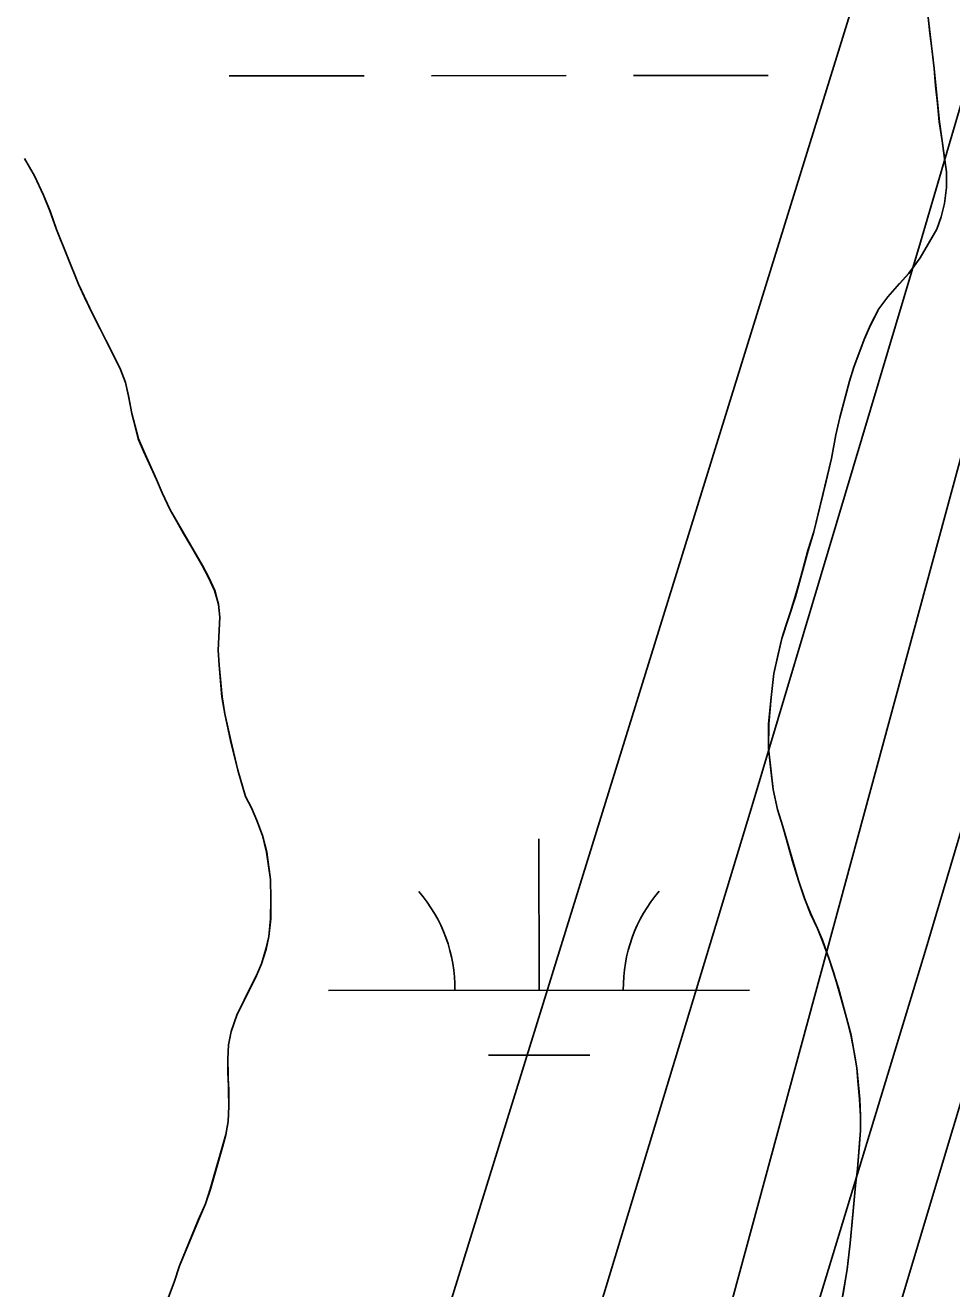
# Model space of a CAD drawing. Extents: x 3297716 to 3335574, y 688621 to 713991.
# Drawn here: x 3321232 to 3321452.1, y 698456.2 to 698756.3 of the extents above; entities that cross this region are included whole.
import ezdxf

# ---------------------------------------------------------------- set-up
doc = ezdxf.new("R2010")
doc.units = 0
for name, color, linetype in [('V-RIVR-EDGE', 7, 'Continuous'), ('V-SITE-VEGE', 7, 'Continuous'), ('V-TOPO-DPTH', 7, 'Continuous'), ('V-TOPO-MAJR', 7, 'Continuous'), ('V-TOPO-MINR', 7, 'Continuous'), ('V-TOPO-SHOR', 7, 'Continuous'), ('V-WETL-SWMP', 7, 'Continuous')]:
    doc.layers.add(name, color=color, linetype=linetype)

msp = doc.modelspace()

# ---------------------------------------------------------------- linework, layer by layer
at = {"layer": 'V-RIVR-EDGE'}
msp.add_spline([(3321618.45, 701061.3), (3321639.17, 701040.92), (3321661.92, 701020.55), (3321674.32, 701007.67), (3321694.16, 700986.07), (3321717.72, 700957.41), (3321720.61, 700953.26), (3321724.75, 700950.76), (3321726.82, 700949.51), (3321730.12, 700946.19), (3321742.93, 700927.09), (3321753.65, 700905.93), (3321756.11, 700893.9), (3321759.81, 700884.36), (3321768.06, 700867.34), (3321776.73, 700853.23), (3321786.64, 700837.46), (3321794.49, 700827.9), (3321804.41, 700817.1), (3321812.69, 700810.04), (3321821.8, 700809.18), (3321830.09, 700806.68), (3321833.39, 700803.77), (3321835.87, 700798.79), (3321840.83, 700792.97), (3321849.52, 700787.56), (3321852, 700783.83), (3321866.46, 700765.14), (3321875.54, 700751.02), (3321880.08, 700741.06), (3321885.01, 700725.72), (3321889.55, 700717), (3321895.75, 700710.35), (3321901.94, 700699.15), (3321908.12, 700684.63), (3321912.22, 700664.31), (3321919.16, 700623.67), (3321922, 700598.79), (3321922.33, 700564.8), (3321921.8, 700517.55), (3321919.28, 700502.22), (3321912.99, 700476.13), (3321905.84, 700433.04), (3321899.49, 700379.59), (3321893.61, 700348.1), (3321887.31, 700316.2), (3321880.2, 700288.86), (3321874.74, 700259.03), (3321869.25, 700218.84), (3321863.73, 700164.56), (3321860.77, 700141.35), (3321859.51, 700133.9), (3321857.38, 700109.86), (3321857.72, 700080.85), (3321854.3, 700038.58), (3321847.95, 699987.61), (3321847.83, 699937.46), (3321848.6, 699913.83), (3321849.33, 699873.21), (3321853.78, 699830.51), (3321854.96, 699803.15), (3321853.26, 699786.99), (3321851.54, 699762.54), (3321847.36, 699747.63), (3321844.45, 699743.9), (3321843.17, 699728.57), (3321839.41, 699718.22), (3321831.1, 699708.71), (3321827.36, 699705.81), (3321826.94, 699701.67), (3321826.9, 699687.16), (3321823.15, 699678.88), (3321813.6, 699670.62), (3321798.66, 699664.44), (3321785.76, 699644.16), (3321779.93, 699632.57), (3321773.21, 699598.6), (3321768.1, 699540.58), (3321765.15, 699519.86), (3321762.59, 699492.93), (3321757.53, 699458.54), (3321751.27, 699439.49), (3321741.26, 699415.47), (3321732.08, 699391.04), (3321722.08, 699368.27), (3321716.24, 699354.61), (3321712.46, 699334.72), (3321711.17, 699313.17), (3321708.16, 699269.24), (3321710.2, 699258.88), (3321713.08, 699250.99), (3321718.86, 699240.62), (3321727.54, 699231.89), (3321733.75, 699226.9), (3321735.8, 699219.85), (3321729.5, 699186.29), (3321720.32, 699159.37), (3321709.07, 699134.53), (3321700.31, 699115.49), (3321685.36, 699100.6), (3321679.12, 699094.4), (3321674.96, 699087.37), (3321674.54, 699083.64), (3321670.34, 699063.75), (3321660.32, 699031.86), (3321651.17, 699018.62), (3321638.28, 699002.49), (3321632.02, 698987.58), (3321625.76, 698968.12), (3321619.46, 698936.22), (3321615.66, 698908.04), (3321607.29, 698875.32), (3321593.49, 698825.61), (3321583.49, 698805.33), (3321580.14, 698792.07), (3321580.11, 698777.57), (3321580.08, 698768.03), (3321572.16, 698748.16), (3321567.94, 698717.91), (3321559.1, 698663.64), (3321555.74, 698647.06), (3321554.07, 698638.36), (3321550.73, 698631.74), (3321551.53, 698617.65), (3321548.59, 698601.9), (3321548.13, 698586.15), (3321543.97, 698577.46), (3321538.14, 698566.28), (3321534.37, 698551.37), (3321535.17, 698541.42), (3321533.49, 698532.72), (3321521.4, 698502.08), (3321503.45, 698451.14), (3321490.53, 698421.75), (3321481.38, 698409.33), (3321476.81, 698403.96), (3321474.3, 698395.26), (3321466.79, 698374.55), (3321458.45, 698355.09), (3321454.28, 698343.91), (3321453.02, 698339.36), (3321455.92, 698336.45), (3321456.74, 698333.13), (3321454.65, 698329.4), (3321448.83, 698321.96), (3321440.11, 698313.69), (3321430.98, 698308.32), (3321420.6, 698301.3), (3321418.1, 698296.34), (3321412.68, 698284.33), (3321407.28, 698277.71), (3321395.61, 698252.46), (3321375.16, 698198.21), (3321359.31, 698158.46), (3321345.97, 698126.16), (3321337.19, 698093.85), (3321334.25, 698078.94), (3321334.23, 698070.24), (3321336.69, 698059.45), (3321328.74, 698032.12), (3321314.56, 697996.09), (3321306.62, 697968.76), (3321301.21, 697958.41), (3321293.31, 697951.38), (3321284.15, 697933.99), (3321274.57, 697915.37), (3321271.23, 697904.6), (3321272.45, 697893.82), (3321272.42, 697881.8), (3321266.57, 697862.33), (3321256.95, 697828.37), (3321254.44, 697817.6), (3321249.85, 697808.08), (3321241.51, 697787.79), (3321233.61, 697774.54), (3321226.53, 697762.13), (3321220.27, 697745.56), (3321216.1, 697733.97), (3321215.67, 697727.34), (3321217.73, 697725.67), (3321219.8, 697723.6), (3321219.37, 697718.62), (3321208.12, 697691.71), (3321197.7, 697668.11), (3321194.79, 697666.04), (3321191.06, 697666.05), (3321191.45, 697656.52), (3321188.95, 697651.55), (3321185.63, 697649.07), (3321180.24, 697647.84), (3321181.04, 697635.82), (3321179.37, 697630.85), (3321174.8, 697625.89), (3321172.29, 697619.26), (3321170.2, 697612.22), (3321164.33, 697585.71), (3321162.65, 697577.01), (3321158.92, 697575.78), (3321154.35, 697570.81), (3321148.51, 697557.56), (3321144.77, 697550.53), (3321143.91, 697539.34), (3321140.58, 697535.62), (3321134.77, 697529.41), (3321132.68, 697525.27), (3321128.5, 697509.53), (3321122.64, 697486.75), (3321103.06, 697447.42), (3321100.98, 697441.63), (3321100.95, 697432.92), (3321091.79, 697415.12), (3321084.3, 697404.36), (3321071.4, 697382.01), (3321064.34, 697376.64), (3321056.87, 697372.93), (3321048.14, 697363.42), (3321041.07, 697351), (3321031.9, 697332.37), (3321023.56, 697312.08), (3321015.63, 697288.06), (3321006.43, 697254.51), (3320994.76, 697229.67), (3320983.51, 697207.32), (3320979.36, 697203.6), (3320975.6, 697193.66), (3320968.09, 697172.54), (3320962.64, 697145.61), (3320955.95, 697122.42), (3320943.84, 697086.8), (3320940.48, 697069.4), (3320936.31, 697061.12), (3320926.34, 697048.71), (3320920.93, 697043.34), (3320909.64, 697002.33), (3320899.61, 696969.2), (3320887.51, 696935.24), (3320880.84, 696920.33), (3320879.58, 696912.46), (3320883.28, 696900.43), (3320882.85, 696894.63), (3320876.18, 696878.07), (3320871.56, 696854.04), (3320866.95, 696835.81), (3320859.86, 696815.94), (3320857.35, 696806.82), (3320853.17, 696794.4), (3320849.83, 696784.46), (3320847.3, 696766.64), (3320843.13, 696755.46), (3320836.06, 696746.78), (3320830.23, 696736.43), (3320825.62, 696714.06), (3320819.78, 696699.98), (3320814.39, 696700.82), (3320813.53, 696688.39), (3320798.51, 696648.22), (3320788.51, 696625.45), (3320782.7, 696621.73), (3320776.44, 696606.83), (3320773.11, 696599.38), (3320766.05, 696592.76), (3320752.32, 696573.31), (3320739.41, 696550.14), (3320720.25, 696512.05), (3320700.68, 696473.55), (3320668.58, 696401.51), (3320646.49, 696351.83), (3320619.82, 696291.38), (3320606.9, 696264.05), (3320587.72, 696216.85), (3320576.88, 696191.59), (3320559.79, 696152.26), (3320552.68, 696128.24), (3320546.41, 696106.29), (3320536.39, 696076.47), (3320526.77, 696040.43), (3320506.73, 695984.11), (3320462.47, 695850.34), (3320450.34, 695806.02), (3320441.99, 695784.08), (3320420.24, 695702.06), (3320413.95, 695672.23), (3320409.31, 695639.92), (3320408.02, 695624.17), (3320406.74, 695608.42), (3320408.37, 695594.32), (3320410.83, 695583.96), (3320416.18, 695571.92), (3320421.98, 695567.35), (3320430.26, 695563.18), (3320436.88, 695558.19), (3320439.76, 695552.38), (3320445.95, 695539.93), (3320448.82, 695529.15), (3320449.62, 695514.64), (3320448.35, 695507.18), (3320445.85, 695499.32), (3320439.61, 695490.63), (3320432.95, 695478.62), (3320425.04, 695464.14), (3320423.36, 695454.61), (3320416.68, 695438.87), (3320407.94, 695423.56), (3320400.05, 695416.95), (3320392.16, 695411.99), (3320377.64, 695405.4), (3320369.77, 695408.32), (3320357.76, 695410.42), (3320346.57, 695411.28), (3320320.43, 695400.15), (3320298.01, 695386.53), (3320249, 695343.13), (3320201.63, 695295.58), (3320188.34, 695286.49), (3320177.97, 695282.37), (3320168.43, 695279.5), (3320163.44, 695274.95), (3320158.02, 695258.8), (3320150.48, 695228.14), (3320140.07, 695207.45), (3320125.48, 695174.32), (3320115.05, 695149.48), (3320110.04, 695134.99), (3320108.37, 695129.6), (3320108.36, 695125.87), (3320112.48, 695115.91), (3320113.71, 695108.45), (3320113.28, 695102.65), (3320106.62, 695091.47), (3320104.12, 695086.92), (3320100.38, 695081.54), (3320098.3, 695077.82), (3320098.29, 695074.91), (3320104.89, 695063.71), (3320105.7, 695055.41), (3320108.15, 695041.32), (3320112.69, 695030.11), (3320122.19, 695016.41), (3320128.39, 695010.18), (3320133.76, 695004.36), (3320135.82, 694999.39), (3320135.81, 694993.17), (3320132.46, 694981.16), (3320110.39, 694941.42), (3320095, 694917.83), (3320080.04, 694902.95), (3320068.41, 694893.44), (3320055.95, 694881.45), (3320033.07, 694848.77), (3319991.89, 694787.94), (3319966.93, 694752.36), (3319939.88, 694710.15), (3319919.91, 694678.69), (3319900.35, 694647.24), (3319884.95, 694618.27), (3319831.21, 694511.88), (3319802.89, 694453.92), (3319782.47, 694411.28), (3319716.3, 694301.19), (3319680.91, 694240.35), (3319651.35, 694187.37), (3319580.16, 694059.05), (3319556.78, 694017.46)], degree=3, dxfattribs=at)
at = {"layer": 'V-SITE-VEGE'}
for points in [[(3321446.52, 698758.22), (3321447.93, 698746.03), (3321449.17, 698733.39), (3321450.85, 698721.54), (3321450.88, 698717.83), (3321450.37, 698714.02), (3321449.6, 698710.83), (3321448.56, 698707.9), (3321444.63, 698701.06), (3321441.91, 698697.41), (3321436.91, 698691.8), (3321434.81, 698688.96), (3321432.8, 698685.14), (3321431.32, 698681.68), (3321428.89, 698675.11), (3321427.86, 698671.83), (3321425.53, 698663.15), (3321424.59, 698659.07), (3321423.57, 698653.4), (3321419.36, 698636.03), (3321417.97, 698631.6), (3321414.96, 698620.61), (3321411.75, 698610.67), (3321409.87, 698602.34), (3321409.2, 698596.68), (3321408.63, 698590.39), (3321408.58, 698584.64), (3321409.71, 698574.83), (3321410.72, 698570.06), (3321411.99, 698566), (3321415.71, 698553.2), (3321417.16, 698548.96), (3321418.6, 698545.26), (3321420.21, 698541.82), (3321421.39, 698539), (3321423.01, 698534.49), (3321425.18, 698527.61), (3321428.18, 698516.48), (3321429.57, 698508.71), (3321430.24, 698501.28), (3321430.45, 698497.21), (3321430.47, 698493.85), (3321429.74, 698484.73), (3321429.24, 698480.75), (3321428.01, 698467.03), (3321427.26, 698460.83), (3321425.14, 698448.43)], [(3321264.62, 698450.44), (3321267.38, 698457.83), (3321268.67, 698461.64), (3321273.14, 698472.51), (3321274.85, 698476.41), (3321275.99, 698479.89), (3321279.7, 698492.82), (3321280.25, 698495.97), (3321280.39, 698499.61), (3321280.15, 698510.78), (3321280.29, 698514.17), (3321280.93, 698517.32), (3321282.31, 698521.21), (3321286.95, 698530.6), (3321288.17, 698533.42), (3321289.22, 698536.9), (3321289.86, 698539.88), (3321290.33, 698544.1), (3321290.38, 698548.82), (3321290.26, 698553.45), (3321289.39, 698559.9), (3321288.37, 698563.86), (3321287.02, 698567.41), (3321285.75, 698570.46), (3321284.33, 698573.18), (3321282.54, 698579.37), (3321280.84, 698586.47), (3321279.47, 698592.75), (3321278.78, 698596.8), (3321278.06, 698604.32), (3321277.87, 698607.87), (3321278.23, 698615.73), (3321277.96, 698618.79), (3321277.02, 698622.09), (3321275.6, 698625.15), (3321274.09, 698628.03), (3321266.46, 698641.21), (3321264.53, 698645.24), (3321263.19, 698648.46), (3321260.16, 698655.14), (3321258.9, 698658.11), (3321257.36, 698664.14), (3321256.59, 698668.27), (3321255.82, 698671.49), (3321254.64, 698674.54), (3321249.85, 698684.27), (3321248.09, 698687.65), (3321244.65, 698694.82), (3321239.43, 698707.85), (3321237.91, 698712.22), (3321236.39, 698716.02), (3321234.21, 698720.55), (3321231.86, 698724.67)]]:
    msp.add_lwpolyline(points, dxfattribs=at)
at = {"layer": 'V-TOPO-DPTH'}
msp.add_lwpolyline([(3321591.97, 699057.3), (3321557.43, 698926.51), (3321521.76, 698796.03), (3321484.36, 698666.04), (3321445.82, 698536.37), (3321372.13, 698294.35), (3321369.53, 698285.95), (3321366.86, 698277.57), (3321364.11, 698269.21), (3321361.3, 698260.88), (3321234.24, 697890.05), (3321210.69, 697821.93)], dxfattribs=at)
at = {"layer": 'V-TOPO-MAJR'}
msp.add_lwpolyline([(3321602.05, 699320.41), (3321296.24, 698334.3), (3321291.31, 698318.46), (3321286.36, 698302.62), (3321281.39, 698286.8), (3321276.4, 698270.98), (3321140.28, 697840.73)], dxfattribs=at)
at = {"layer": 'V-TOPO-MINR'}
for points in [[(3321639.73, 699336.99), (3321373.64, 698356.65), (3321370.2, 698344.19), (3321366.68, 698331.76), (3321363.04, 698319.36), (3321359.33, 698306.98), (3321352.27, 698283.84), (3321351.78, 698282.26), (3321351.52, 698281.47), (3321351.26, 698280.69), (3321343.06, 698256.67), (3321338.66, 698243.89), (3321334.21, 698231.13), (3321329.7, 698218.39), (3321325.14, 698205.67), (3321087.49, 697547.79)], [(3321662.87, 699195.38), (3321396.2, 698307.2), (3321390.79, 698289.5), (3321385.25, 698271.84), (3321379.52, 698254.24), (3321373.67, 698236.68), (3321185, 697680.06)], [(3321559.35, 699105.21), (3321521.93, 698971.52), (3321483.83, 698838.03), (3321444.71, 698704.83), (3321404.91, 698571.83), (3321339.92, 698357.61), (3321329.88, 698324.91), (3321319.7, 698292.25), (3321309.31, 698259.66), (3321298.77, 698227.11), (3321271.28, 698143.15), (3321246.63, 698068.75), (3321221.62, 697994.46), (3321196.08, 697920.36), (3321170.18, 697846.38), (3321059.57, 697534.01)], [(3321591.97, 699057.3), (3321557.43, 698926.51), (3321521.76, 698796.03), (3321484.36, 698666.04), (3321445.82, 698536.37), (3321372.13, 698294.35), (3321369.53, 698285.95), (3321366.86, 698277.57), (3321364.11, 698269.21), (3321361.3, 698260.88), (3321234.24, 697890.05), (3321210.69, 697821.93)]]:
    msp.add_lwpolyline(points, dxfattribs=at)
at = {"layer": 'V-TOPO-SHOR'}
for points in [[(3321231.86, 698724.67), (3321234.21, 698720.55), (3321236.39, 698716.02), (3321237.91, 698712.22), (3321239.43, 698707.85), (3321244.65, 698694.82), (3321246.08, 698691.77), (3321248.09, 698687.65), (3321249.85, 698684.27), (3321251.2, 698681.55), (3321252.88, 698678.17), (3321254.64, 698674.54), (3321255.82, 698671.49), (3321256.59, 698668.27), (3321257.36, 698664.14), (3321258.9, 698658.11), (3321260.16, 698655.14), (3321263.19, 698648.46), (3321264.53, 698645.25), (3321266.46, 698641.21), (3321268.05, 698638.49), (3321269.65, 698635.61), (3321271.32, 698632.72), (3321274.09, 698628.03), (3321275.6, 698625.15), (3321277.02, 698622.09), (3321277.96, 698618.79), (3321278.23, 698615.73), (3321277.87, 698607.87), (3321278.06, 698604.32), (3321278.42, 698600.6), (3321278.78, 698596.8), (3321279.47, 698592.75), (3321280.84, 698586.47), (3321282.54, 698579.37), (3321284.33, 698573.18), (3321285.75, 698570.46), (3321287.02, 698567.41), (3321288.37, 698563.86), (3321289.39, 698559.9), (3321289.82, 698556.76), (3321290.26, 698553.45), (3321290.38, 698548.82), (3321290.33, 698544.1)], [(3321290.33, 698544.1), (3321289.86, 698539.88), (3321289.22, 698536.9), (3321288.17, 698533.42), (3321286.95, 698530.6), (3321285.48, 698527.69), (3321284.02, 698524.78), (3321282.31, 698521.21), (3321280.93, 698517.32), (3321280.29, 698514.17), (3321280.15, 698510.78), (3321280.17, 698507.55), (3321280.37, 698503.5), (3321280.39, 698499.61), (3321280.25, 698495.97), (3321279.7, 698492.82), (3321278.89, 698489.84), (3321277.76, 698485.94), (3321275.99, 698479.89), (3321274.85, 698476.41), (3321273.14, 698472.51), (3321268.67, 698461.64), (3321267.38, 698457.83), (3321264.62, 698450.44)]]:
    msp.add_lwpolyline(points, dxfattribs=at)
at = {"layer": 'V-WETL-SWMP'}
for p, q in [((3321446.49, 698758.24), (3321446.87, 698754.44)), ((3321446.87, 698754.44), (3321447.43, 698750.19)), ((3321447.43, 698750.19), (3321447.91, 698746.04)), ((3321447.91, 698746.04), (3321448.29, 698741.97)), ((3321280.5, 698744.31), (3321312.5, 698744.33)), ((3321328.5, 698744.35), (3321360.5, 698744.37)), ((3321376.5, 698744.39), (3321408.5, 698744.41)), ((3321448.29, 698741.97), (3321448.76, 698737.73)), ((3321448.76, 698737.73), (3321449.15, 698733.4)), ((3321449.15, 698733.4), (3321449.8, 698728.89)), ((3321449.8, 698728.89), (3321450.36, 698724.73)), ((3321234.19, 698720.56), (3321231.85, 698724.68)), ((3321450.36, 698724.73), (3321450.83, 698721.55)), ((3321450.83, 698721.55), (3321450.85, 698717.84)), ((3321236.38, 698716.02), (3321234.19, 698720.56)), ((3321237.89, 698712.23), (3321236.38, 698716.02)), ((3321450.85, 698717.84), (3321450.35, 698714.03)), ((3321450.35, 698714.03), (3321449.58, 698710.84)), ((3321239.41, 698707.86), (3321237.89, 698712.23)), ((3321449.58, 698710.84), (3321448.54, 698707.91)), ((3321244.64, 698694.82), (3321239.41, 698707.86)), ((3321448.54, 698707.91), (3321446.79, 698704.89)), ((3321446.79, 698704.89), (3321444.6, 698701.07)), ((3321444.6, 698701.07), (3321441.89, 698697.42)), ((3321441.89, 698697.42), (3321439.69, 698695.02)), ((3321248.08, 698687.65), (3321244.64, 698694.82)), ((3321439.69, 698695.02), (3321436.89, 698691.82)), ((3321436.89, 698691.82), (3321434.78, 698688.97)), ((3321434.78, 698688.97), (3321432.78, 698685.15)), ((3321249.84, 698684.27), (3321248.08, 698687.65)), ((3321254.63, 698674.55), (3321249.84, 698684.27)), ((3321432.78, 698685.15), (3321431.3, 698681.69)), ((3321431.3, 698681.69), (3321428.87, 698675.12)), ((3321255.81, 698671.5), (3321254.63, 698674.55)), ((3321428.87, 698675.12), (3321427.83, 698671.84)), ((3321256.58, 698668.28), (3321255.81, 698671.5)), ((3321427.83, 698671.84), (3321426.8, 698667.94)), ((3321257.35, 698664.14), (3321256.58, 698668.28)), ((3321426.8, 698667.94), (3321425.5, 698663.16)), ((3321258.88, 698658.12), (3321257.35, 698664.14)), ((3321425.5, 698663.16), (3321424.56, 698659.08)), ((3321424.56, 698659.08), (3321423.54, 698653.41)), ((3321260.14, 698655.15), (3321258.88, 698658.12)), ((3321263.17, 698648.47), (3321260.14, 698655.15)), ((3321423.54, 698653.41), (3321422.25, 698648.01)), ((3321264.52, 698645.25), (3321263.17, 698648.47)), ((3321422.25, 698648.01), (3321419.33, 698636.04)), ((3321266.45, 698641.21), (3321264.52, 698645.25)), ((3321274.07, 698628.04), (3321266.45, 698641.21)), ((3321419.33, 698636.04), (3321417.95, 698631.61)), ((3321417.95, 698631.61), (3321416.74, 698627.09)), ((3321275.58, 698625.15), (3321274.07, 698628.04)), ((3321416.74, 698627.09), (3321415.88, 698623.9)), ((3321277.01, 698622.1), (3321275.58, 698625.15)), ((3321415.88, 698623.9), (3321414.93, 698620.62)), ((3321277.94, 698618.8), (3321277.01, 698622.1)), ((3321414.93, 698620.62), (3321413.81, 698616.98)), ((3321278.21, 698615.74), (3321277.94, 698618.8)), ((3321413.81, 698616.98), (3321412.68, 698613.7)), ((3321277.86, 698607.88), (3321278.21, 698615.74)), ((3321412.68, 698613.7), (3321411.73, 698610.68)), ((3321411.73, 698610.68), (3321410.87, 698606.96)), ((3321278.05, 698604.32), (3321277.86, 698607.88)), ((3321278.76, 698596.8), (3321278.05, 698604.32)), ((3321410.87, 698606.96), (3321409.84, 698602.35)), ((3321409.84, 698602.35), (3321409.18, 698596.69)), ((3321279.46, 698592.75), (3321278.76, 698596.8)), ((3321409.18, 698596.69), (3321408.6, 698590.4)), ((3321280.82, 698586.48), (3321279.46, 698592.75)), ((3321408.6, 698590.4), (3321408.56, 698584.65)), ((3321282.53, 698579.37), (3321280.82, 698586.48)), ((3321408.56, 698584.65), (3321409.12, 698579.52)), ((3321284.31, 698573.18), (3321282.53, 698579.37)), ((3321409.12, 698579.52), (3321409.69, 698574.84)), ((3321409.69, 698574.84), (3321410.7, 698570.07)), ((3321285.74, 698570.46), (3321284.31, 698573.18)), ((3321287, 698567.41), (3321285.74, 698570.46)), ((3321410.7, 698570.07), (3321411.96, 698566.01)), ((3321288.35, 698563.87), (3321287, 698567.41)), ((3321411.96, 698566.01), (3321412.87, 698562.92)), ((3321289.37, 698559.9), (3321288.35, 698563.87)), ((3321354.08, 698527.13), (3321354.05, 698563.12)), ((3321412.87, 698562.92), (3321414.32, 698557.8)), ((3321290.25, 698553.46), (3321289.37, 698559.9)), ((3321414.32, 698557.8), (3321415.68, 698553.21)), ((3321290.36, 698548.83), (3321290.25, 698553.46)), ((3321415.68, 698553.21), (3321417.13, 698548.97)), ((3321290.31, 698544.11), (3321290.36, 698548.83)), ((3321417.13, 698548.97), (3321418.57, 698545.27)), ((3321418.57, 698545.27), (3321420.19, 698541.83)), ((3321289.85, 698539.89), (3321290.31, 698544.11)), ((3321420.19, 698541.83), (3321421.36, 698539.01)), ((3321289.21, 698536.91), (3321289.85, 698539.89)), ((3321421.36, 698539.01), (3321422.99, 698534.51)), ((3321288.16, 698533.42), (3321289.21, 698536.91)), ((3321286.94, 698530.6), (3321288.16, 698533.42)), ((3321422.99, 698534.51), (3321424.07, 698531.15)), ((3321282.29, 698521.22), (3321286.94, 698530.6)), ((3321424.07, 698531.15), (3321425.16, 698527.62)), ((3321304.09, 698527.08), (3321404.08, 698527.17)), ((3321425.16, 698527.62), (3321426.79, 698521.79)), ((3321280.91, 698517.32), (3321282.29, 698521.22)), ((3321426.79, 698521.79), (3321428.16, 698516.5)), ((3321280.27, 698514.18), (3321280.91, 698517.32)), ((3321280.13, 698510.78), (3321280.27, 698514.18)), ((3321428.16, 698516.5), (3321428.9, 698512.43)), ((3321342.1, 698511.68), (3321366.1, 698511.7)), ((3321428.9, 698512.43), (3321429.54, 698508.72)), ((3321280.38, 698499.62), (3321280.13, 698510.78)), ((3321429.54, 698508.72), (3321429.83, 698505.63)), ((3321429.83, 698505.63), (3321430.22, 698501.29)), ((3321280.24, 698495.98), (3321280.38, 698499.62)), ((3321430.22, 698501.29), (3321430.42, 698497.23)), ((3321430.42, 698497.23), (3321430.45, 698493.86)), ((3321279.68, 698492.83), (3321280.24, 698495.98)), ((3321430.45, 698493.86), (3321430.2, 698490.59)), ((3321275.97, 698479.9), (3321279.68, 698492.83)), ((3321430.2, 698490.59), (3321429.71, 698484.75)), ((3321429.71, 698484.75), (3321429.21, 698480.76)), ((3321274.84, 698476.42), (3321275.97, 698479.9)), ((3321429.21, 698480.76), (3321428.64, 698473.77)), ((3321273.13, 698472.52), (3321274.84, 698476.42)), ((3321268.66, 698461.65), (3321273.13, 698472.52)), ((3321428.64, 698473.77), (3321427.99, 698467.04)), ((3321427.99, 698467.04), (3321427.23, 698460.84)), ((3321267.36, 698457.83), (3321268.66, 698461.65)), ((3321427.23, 698460.84), (3321426.22, 698454.55)), ((3321264.6, 698450.45), (3321267.36, 698457.83))]:
    msp.add_line(p, q, dxfattribs=at)
for centre, start, end in [((3321298.84, 698527.55), 359.2762, 40.8199), ((3321409.33, 698527.65), 139.2762, 180.8199)]:
    msp.add_arc(centre, 35.25, start, end, dxfattribs=at)

doc.saveas('drawing.dxf')
